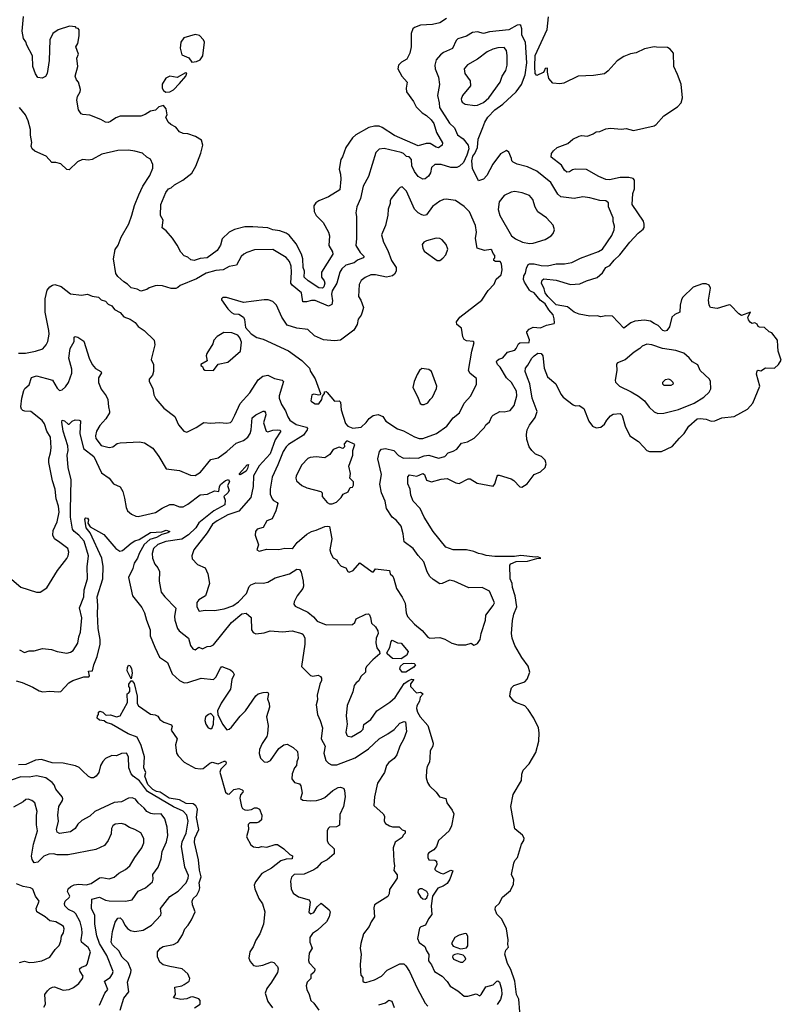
# Model space of a CAD drawing. Extents: x 1245432 to 1420865, y 606325 to 671314.
# Tile 350 of 382: x 1411895 to 1418185, y 620813 to 628940. Entities that reach past the tile are written whole.
import ezdxf

# ---------------------------------------------------------------- set-up
doc = ezdxf.new("R2010")
doc.units = 0

msp = doc.modelspace()

# ---------------------------------------------------------------- linework, layer by layer
at = {"layer": '0CON20XD'}
for points in [[(1414108.8, 625661.2), (1414126.5, 625635), (1414178.6, 625598.6), (1414265, 625575.5), (1414271.1, 625565), (1414268.5, 625555), (1414240.1, 625509.9), (1414115, 625433.5), (1414095, 625414.3), (1414071.5, 625375), (1414028.5, 625265), (1413980.8, 625165), (1413964, 625064), (1413964.6, 625025), (1413979.1, 624985), (1413991.1, 624971.1), (1414022.5, 624955), (1414026.5, 624946.5), (1414010, 624885), (1413980.3, 624819.7), (1413935, 624804.2), (1413905, 624748.8), (1413857.5, 624735), (1413843.8, 624715), (1413838.8, 624685), (1413867.5, 624605), (1413852.5, 624565), (1413873.9, 624553.9), (1413935, 624570), (1414035, 624568.1), (1414085, 624576.7), (1414145, 624576), (1414155, 624581.2), (1414185.8, 624624.2), (1414266.7, 624693.3), (1414305, 624715.6), (1414345, 624725.5), (1414415, 624757.9), (1414440.9, 624760.9), (1414455, 624756), (1414472.5, 624655), (1414455.6, 624565), (1414465, 624533.3), (1414485, 624498.8), (1414515, 624482), (1414526.4, 624456.4), (1414550.7, 624430.7), (1414590, 624415), (1414604.2, 624385), (1414615, 624380), (1414650, 624395), (1414705, 624456.7), (1414805, 624382), (1414817.7, 624382.3), (1414835, 624408), (1414950, 624395), (1414955, 624367.5), (1414976.9, 624346.9), (1414986.2, 624325), (1415006.1, 624246.1), (1415055, 624173.3), (1415079.2, 624125), (1415086.9, 624045), (1415096.9, 624015), (1415155, 623951.9), (1415218.2, 623898.2), (1415264.7, 623844.7), (1415283.3, 623835), (1415365, 623840), (1415405, 623827.5), (1415464.1, 623794.1), (1415515, 623778.8), (1415580.6, 623779.4), (1415625, 623792.5), (1415645, 623777.5), (1415655, 623781.2), (1415675, 623792), (1415699.2, 623825), (1415705.5, 623875), (1415742.2, 623985), (1415745.5, 624025), (1415806.5, 624105), (1415815.5, 624125.6), (1415775, 624223.3), (1415715, 624253.3), (1415605, 624250), (1415482, 624305), (1415445, 624313.6), (1415385, 624285.6), (1415364.7, 624284.7), (1415309.6, 624319.6), (1415281.9, 624345), (1415261.4, 624381.4), (1415231.8, 624465), (1415187.1, 624517.1), (1415146, 624576), (1415071.4, 624631.4), (1415063.1, 624695), (1415045, 624759.4), (1415006.2, 624806.2), (1414970, 624835), (1414925.4, 624905), (1414914.5, 624965), (1414883.6, 625035), (1414869.5, 625105), (1414884.6, 625185.4), (1414853.8, 625315), (1414865.4, 625374.6), (1414884.1, 625395.9), (1414915, 625401.3), (1414985, 625385.4), (1415025, 625341.8), (1415065, 625320.8), (1415115, 625324.7), (1415185, 625320), (1415235, 625338.9), (1415275, 625345.3), (1415355, 625320), (1415406.4, 625333.6), (1415434.5, 625365.5), (1415475, 625378.2), (1415504.4, 625395), (1415545, 625444.3), (1415593.2, 625456.8), (1415647.5, 625485), (1415734, 625575), (1415745, 625596), (1415775, 625620), (1415793.8, 625665), (1415804.4, 625675.6), (1415860, 625705), (1415895, 625702), (1415945, 625713.3), (1415978, 625755), (1416000.8, 625835), (1415998, 625875), (1415956.3, 625946.3), (1415914.6, 625984.6), (1415863.1, 626073.1), (1415840, 626095), (1415833.3, 626115), (1415836.7, 626125), (1415851.4, 626138.6), (1415885, 626150), (1415925, 626196.4), (1415985, 626213.1), (1415996.5, 626225), (1416014.6, 626265), (1416025, 626272.1), (1416103.1, 626276.9), (1416105, 626298.8), (1416083.8, 626355), (1416084, 626365), (1416103.8, 626385), (1416135, 626401.1), (1416195, 626398), (1416245, 626417.5), (1416308.8, 626431.2), (1416313, 626437), (1416310.4, 626470.5), (1416301.9, 626505), (1416264.1, 626544.1), (1416235, 626593.7), (1416194.6, 626624.6), (1416145, 626686.9), (1416115, 626698.6), (1416105, 626708.6), (1416063, 626773), (1416057.3, 626795), (1416059.4, 626825), (1416072.9, 626847.1), (1416080.6, 626889.4), (1416095, 626918.8), (1416105.5, 626924.5), (1416145, 626924.6), (1416201.6, 626911.6), (1416255, 626908.7), (1416325.4, 626925.4), (1416395, 626924.4), (1416454.3, 626935.7), (1416528, 626972), (1416675, 627025.4), (1416707.5, 627045), (1416785, 627158), (1416804.5, 627205), (1416807.5, 627235), (1416795.7, 627275), (1416795.8, 627305), (1416759.2, 627395), (1416757.7, 627427.7), (1416735, 627444.2), (1416687.2, 627447.2), (1416605, 627469.5), (1416545, 627478.1), (1416475, 627463.1), (1416365, 627477.7), (1416339.4, 627499.4), (1416280.6, 627595), (1416165, 627689.5), (1416090, 627725), (1416005, 627748.1), (1415970, 627765), (1415960, 627775), (1415957.5, 627795), (1415936, 627846), (1415915, 627860), (1415865, 627833.3), (1415803, 627747), (1415754.2, 627655), (1415725, 627624), (1415685, 627608.8), (1415635, 627712.5), (1415628.6, 627775), (1415636.9, 627813.1), (1415653.3, 627835), (1415675.5, 627885), (1415681.5, 627955), (1415719.2, 628050.8), (1415736.3, 628093.7), (1415761.6, 628135), (1415818.2, 628195), (1415886.6, 628243.4), (1415994.6, 628345), (1416040, 628405), (1416069.1, 628485), (1416083, 628585), (1416073.8, 628755), (1416041.4, 628811.4), (1416041.9, 628865), (1416035, 628892.5), (1416025, 628898), (1416005, 628894), (1415934.5, 628855.6), (1415775, 628838.8), (1415725, 628825.5), (1415675, 628839.6), (1415635, 628833.1), (1415585, 628804.5), (1415515, 628782.9), (1415501.2, 628768.8), (1415468.7, 628701.3), (1415395, 628669.4), (1415370.2, 628649.8), (1415335, 628608.1), (1415322.9, 628565), (1415326.1, 628535), (1415353.1, 628465), (1415362, 628405), (1415346.4, 628315), (1415360.8, 628255), (1415362.1, 628215), (1415445.8, 628085.8), (1415487.3, 628047.3), (1415510.1, 627990.1), (1415557.8, 627957.8), (1415598.6, 627905), (1415604, 627875), (1415588.8, 627821.2), (1415559.3, 627760.7), (1415527.9, 627732.1), (1415505, 627720), (1415455, 627721.1), (1415375.3, 627745.3), (1415324, 627745), (1415295, 627718.8), (1415288.8, 627675), (1415272.6, 627647.4), (1415245, 627627.5), (1415225, 627623.9), (1415184.8, 627644.8), (1415155, 627686.4), (1415134.6, 627735), (1415130, 627785), (1415112.1, 627807.9), (1415090.8, 627810.8), (1415065, 627835.3), (1415045, 627845.3), (1414905, 627877.8), (1414865, 627872.5), (1414835.8, 627845), (1414776.7, 627645), (1414732.5, 627565), (1414710.8, 627465), (1414680, 627395), (1414670, 627345), (1414676, 627315), (1414677.5, 627135), (1414671.2, 627075), (1414708, 627018), (1414741.2, 626985), (1414731.2, 626975), (1414685, 626955.8), (1414657.3, 626932.7), (1414587.4, 626912.6), (1414554.5, 626885), (1414539.5, 626855), (1414515.3, 626765), (1414475, 626701.9), (1414471.7, 626675), (1414478.2, 626618.3), (1414471.8, 626588.2), (1414445, 626576.9), (1414335, 626621.5), (1414305, 626623.3), (1414265, 626611.1), (1414232.3, 626612.3), (1414222.5, 626685), (1414145, 626750), (1414135.4, 626765), (1414140.5, 626855), (1414136.8, 626905), (1414123.4, 626945), (1414095, 626976.9), (1413985, 627042.2), (1413835, 627040), (1413771.3, 627018.7), (1413746.2, 627005), (1413725.5, 626984.5), (1413686.7, 626915), (1413625, 626904), (1413575, 626874.5), (1413515, 626868.8), (1413435, 626848.5), (1413355, 626801.5), (1413220, 626745), (1413201.7, 626728.3), (1413185, 626720.6), (1413145, 626720.6), (1413075.9, 626744.1), (1413034.3, 626745.7), (1413015, 626743.8), (1412965, 626726.7), (1412945, 626713.3), (1412895, 626700), (1412865, 626716), (1412815, 626726.2), (1412786.8, 626756.8), (1412755, 626776), (1412705, 626821.2), (1412690, 626845), (1412669.4, 626965), (1412685, 627042.5), (1412709.7, 627080.3), (1412734.6, 627145.4), (1412795.5, 627255), (1412822.7, 627327.3), (1412842.6, 627407.4), (1412879.5, 627495), (1412913.5, 627566.5), (1412968.9, 627655), (1412995.7, 627715), (1412995.7, 627745.7), (1412975, 627790), (1412945, 627806.7), (1412909.7, 627839.7), (1412845, 627856), (1412794.3, 627864.3), (1412705, 627861.5), (1412575, 627830.8), (1412493.9, 627786.1), (1412465, 627781.2), (1412415, 627786.2), (1412372.3, 627767.7), (1412305, 627700), (1412285, 627702.5), (1412235, 627750), (1412195, 627762.5), (1412160.4, 627760.5), (1412113.6, 627813.6), (1412020, 627855), (1411997.5, 627875), (1411991.2, 627895), (1411995.8, 627925.8), (1411984.1, 627985.9), (1411986, 628035), (1411965.9, 628104.1), (1411944.5, 628154.5), (1411894.3, 628214.3)], [(1415419.7, 628950.3), (1415365, 628915.4), (1415305, 628899.7), (1415205, 628893.9), (1415155, 628876.8), (1415141.2, 628865), (1415127.7, 628825), (1415128, 628715), (1415118.1, 628665), (1415093.5, 628615), (1415049.4, 628590.6), (1415024.4, 628565), (1415016.9, 628535), (1415052.2, 628475), (1415094.3, 628425), (1415086.4, 628375), (1415090.9, 628345), (1415148.5, 628265), (1415170, 628220), (1415220.1, 628170.1), (1415255, 628150.4), (1415293.4, 628113.4), (1415315, 628082.5), (1415338.8, 628008.8), (1415387.5, 627925), (1415384.2, 627905), (1415355, 627883.1), (1415335, 627887.1), (1415285, 627919.6), (1415251.3, 627918.7), (1415185, 627899.6), (1414991.5, 627985), (1414890.1, 628050.1), (1414865, 628060.3), (1414825, 628061.6), (1414779.4, 628050.6), (1414671.2, 627988.8), (1414645, 627963.8), (1414588.8, 627885), (1414561.7, 627808.3), (1414547.5, 627785), (1414534.2, 627705), (1414545.4, 627665.4), (1414548.2, 627625), (1414538.8, 627535), (1414445, 627476.9), (1414365, 627445.6), (1414342, 627428), (1414325.5, 627405), (1414327.2, 627357.2), (1414342.6, 627322.6), (1414402.5, 627265), (1414445.4, 627185.4), (1414454.5, 627155), (1414448.2, 627075), (1414477.8, 627025), (1414481.9, 627005), (1414388.8, 626855), (1414388.9, 626815), (1414411.1, 626785), (1414416.6, 626766.6), (1414407.8, 626735), (1414395, 626723.3), (1414365, 626727.8), (1414276.9, 626785), (1414244.7, 626815), (1414246.2, 626865), (1414236.5, 626895), (1414234.7, 626965), (1414223.9, 627003.9), (1414179.5, 627089.5), (1414121.1, 627161.1), (1414097.3, 627177.3), (1414045, 627198.2), (1413985, 627205.5), (1413945, 627221.8), (1413820.3, 627229.7), (1413755, 627230.6), (1413670.7, 627209.3), (1413625, 627187.1), (1413568.5, 627131.5), (1413555, 627080), (1413526.7, 627035), (1413442.9, 626975), (1413385, 626968.5), (1413335, 626952.9), (1413308.3, 626958.3), (1413285, 626980), (1413255, 626990), (1413225, 627020), (1413195, 627080), (1413156.4, 627136.4), (1413106.4, 627196.4), (1413071.2, 627221.2), (1413080, 627285), (1413057.5, 627325), (1413060, 627415), (1413101.2, 627515), (1413125, 627543.8), (1413145, 627551.2), (1413173.4, 627576.6), (1413243.6, 627616.4), (1413317.7, 627672.3), (1413350, 627730), (1413392.6, 627837.4), (1413408.1, 627905), (1413395.7, 627945), (1413346.9, 627976.9), (1413283, 627997), (1413245, 628000), (1413215, 628013.8), (1413185, 628053.3), (1413142.5, 628075), (1413122.5, 628095), (1413102.5, 628135), (1413112.5, 628155), (1413105.7, 628205.7), (1413083, 628233), (1413045, 628220), (1413018, 628192), (1412975, 628183.8), (1412932.6, 628157.4), (1412896.2, 628145), (1412725, 628144), (1412689.2, 628130.8), (1412645, 628098.6), (1412625, 628092.2), (1412605, 628094.4), (1412566.3, 628116.3), (1412473.4, 628153.4), (1412416.8, 628156.8), (1412403.8, 628163.8), (1412382.2, 628195), (1412368.1, 628275), (1412372.9, 628305), (1412394.4, 628345), (1412397.1, 628365), (1412380, 628425), (1412364, 628445), (1412353.3, 628475), (1412376, 628555), (1412367, 628623), (1412382, 628655), (1412360, 628715), (1412376, 628745), (1412386.1, 628806.1), (1412386.7, 628856.7), (1412378.3, 628868.3), (1412365, 628870), (1412355, 628880), (1412307, 628887), (1412213.9, 628856.1), (1412168.7, 628825), (1412145.3, 628775), (1412137.8, 628602.2), (1412123.3, 628495), (1412108.9, 628471), (1412082, 628458), (1412045, 628463.9), (1412025, 628492.7), (1412005.3, 628554.7), (1412000.6, 628640.6), (1411955, 628729.7), (1411946.9, 628756.9), (1411927.1, 628785), (1411914.8, 628845.2), (1411927.7, 628967.7)], [(1416305, 627858.6), (1416334.3, 627885), (1416422, 627918), (1416464.2, 627955), (1416515, 627980), (1416535, 627984), (1416585, 627978.1), (1416631.7, 627998.3), (1416655, 628015.6), (1416685, 628017.5), (1416735, 628038.6), (1416775, 628044.3), (1416865, 628036), (1416905, 628041.2), (1416965, 628024.3), (1417135, 628063.1), (1417152.5, 628075), (1417214.2, 628145.8), (1417328.4, 628221.6), (1417357.1, 628255), (1417370.3, 628295), (1417357, 628407), (1417328.8, 628488.8), (1417296.5, 628555), (1417293.3, 628665), (1417268, 628698), (1417245, 628711.9), (1417155.6, 628714.4), (1417133.7, 628716.3), (1417055, 628699.1), (1416985, 628667.5), (1416940.7, 628659.3), (1416885, 628636.7), (1416829.8, 628600.2), (1416755, 628518), (1416725, 628494), (1416635, 628480), (1416506.8, 628473.2), (1416390, 628415), (1416355, 628410), (1416298.8, 628415), (1416264.2, 628455), (1416253, 628507), (1416255, 628540), (1416235, 628537.5), (1416227.5, 628515), (1416217.5, 628505), (1416165, 628478.8), (1416152.5, 628495), (1416149.4, 628555), (1416153.3, 628645), (1416250.8, 628859.2), (1416262.7, 628965)], [(1413318.3, 628588.3), (1413355, 628593.8), (1413385, 628610), (1413407.6, 628642.4), (1413420.7, 628755), (1413413.1, 628775), (1413379, 628809), (1413345, 628818.1), (1413250.8, 628789.2), (1413226.2, 628755), (1413219.5, 628705), (1413235, 628651.2), (1413293.3, 628625), (1413318.3, 628588.3)], [(1415655, 628230.6), (1415675, 628234.4), (1415725, 628256.7), (1415770.5, 628295), (1415864, 628425), (1415878.8, 628475), (1415908.9, 628521.1), (1415921.2, 628565), (1415922.1, 628645), (1415914.8, 628684.8), (1415895, 628711.2), (1415845, 628707.9), (1415803.3, 628696.7), (1415755, 628674.5), (1415676, 628615), (1415592.1, 628567.9), (1415566.5, 628535), (1415572.1, 628495), (1415615.5, 628435), (1415617.8, 628395), (1415553.1, 628315), (1415541.4, 628285), (1415542.7, 628272.7), (1415550.3, 628260.3), (1415575, 628244.2), (1415655, 628230.6)], [(1413102.3, 628342.3), (1413135, 628343.8), (1413165, 628362), (1413215.4, 628414.6), (1413268, 628475), (1413275, 628500), (1413265, 628502.5), (1413195, 628464), (1413135, 628474.5), (1413101.4, 628458.6), (1413072.6, 628407.4), (1413070.8, 628375), (1413083.8, 628355), (1413102.3, 628342.3)], [(1416025, 620751.5), (1416016.2, 620856.2), (1415998.1, 620895), (1415983.1, 621003.1), (1415950.5, 621100.5), (1415925, 621150), (1415903, 621227), (1415909.3, 621260.7), (1415933.3, 621285), (1415926.1, 621306.1), (1415930, 621345), (1415916.2, 621435), (1415875.7, 621515.7), (1415835, 621557.5), (1415821.2, 621595), (1415825, 621617.5), (1415855.8, 621644.2), (1415883.2, 621696.8), (1415948.7, 621751.3), (1415974.2, 621805), (1415976.4, 621843.6), (1415957.5, 621885), (1415975, 621977.5), (1415985, 622000), (1416006.7, 622025), (1416038.6, 622135), (1416059.2, 622165), (1416060.8, 622185), (1416048.9, 622208.9), (1415985, 622262.5), (1415951.5, 622445), (1415971.1, 622545), (1416038.9, 622661.1), (1416043.1, 622713.1), (1416054.5, 622745), (1416102.4, 622797.6), (1416159.1, 622890.9), (1416182.7, 622985), (1416184.6, 623054.6), (1416178.6, 623095), (1416140.8, 623175), (1416095.8, 623245.8), (1416067, 623277), (1415993.3, 623303.3), (1415975, 623316.2), (1415944.3, 623355), (1415948.8, 623395), (1415956.2, 623425), (1415975, 623443.8), (1416067.5, 623475), (1416085, 623496.7), (1416109.1, 623555), (1416094.7, 623605), (1416042.2, 623675), (1415984.4, 623774.4), (1415961.9, 623835), (1415957.6, 623875), (1415965, 623980), (1415976.5, 624033.5), (1416000, 624095), (1415986.1, 624185), (1415964.4, 624254.4), (1415963.2, 624285), (1415946.2, 624325), (1415942.7, 624437.3), (1415951.7, 624448.3), (1415995, 624467.5), (1416088.3, 624471.7), (1416167, 624493), (1416200, 624495), (1416175, 624506.2), (1416155, 624502.5), (1416033.9, 624516.1), (1415981.1, 624508.9), (1415820.2, 624509.8), (1415746.4, 624516.4), (1415715, 624529.2), (1415685, 624532.7), (1415645, 624551.8), (1415585, 624563.8), (1415475, 624562.9), (1415415, 624585.4), (1415311.3, 624715), (1415234.7, 624834.7), (1415203.2, 624905), (1415144.6, 624965), (1415125, 625016.2), (1415119.7, 625065), (1415101.7, 625108.3), (1415101.9, 625168.1), (1415115, 625182.9), (1415175, 625172.5), (1415225, 625194.6), (1415237.3, 625185), (1415255, 625140.6), (1415295, 625125.4), (1415375, 625146.2), (1415425, 625152.2), (1415497.9, 625117.9), (1415525, 625112.2), (1415600, 625150), (1415615, 625149.2), (1415674.6, 625114.6), (1415805, 625090.8), (1415820.2, 625109.8), (1415838, 625172), (1415845, 625180.8), (1415855, 625181.9), (1415955, 625150), (1415976.6, 625136.6), (1416025, 625085.6), (1416042.1, 625082.1), (1416085, 625110), (1416144.1, 625185.9), (1416195, 625208.5), (1416235, 625244.3), (1416242.3, 625275), (1416233.8, 625305), (1416205, 625333.8), (1416154.8, 625354.8), (1416124.3, 625384.3), (1416103.7, 625415), (1416083.8, 625475), (1416081.6, 625515), (1416087.5, 625555), (1416105, 625594.5), (1416152.9, 625657.1), (1416168.4, 625705), (1416128.8, 625815), (1416108.9, 625935), (1416087.8, 625985), (1416069.2, 626035), (1416072.2, 626065), (1416092.3, 626087.7), (1416124.6, 626145), (1416145, 626165.4), (1416175, 626186.9), (1416201.2, 626185), (1416216.2, 626165), (1416225.4, 626065), (1416255, 625991.2), (1416323.4, 625933.4), (1416365, 625850), (1416384.5, 625824.5), (1416465, 625760.8), (1416485, 625754.2), (1416515, 625756.2), (1416555, 625730), (1416596.7, 625625), (1416625, 625584.2), (1416655, 625572.1), (1416695, 625576.9), (1416725, 625601.9), (1416743.8, 625635), (1416775, 625670.6), (1416797.3, 625682.7), (1416855, 625688.8), (1416871.9, 625671.9), (1416894.7, 625584.7), (1416934.7, 625504.7), (1417005, 625458.6), (1417047.5, 625415), (1417074, 625385), (1417097.5, 625375), (1417195, 625376.2), (1417285, 625417.1), (1417343.1, 625486.9), (1417383.8, 625525), (1417420, 625585), (1417489.4, 625645), (1417515, 625649.3), (1417565, 625641.9), (1417605, 625627.4), (1417635, 625629.2), (1417694.6, 625654.6), (1417795, 625663.5), (1417905, 625726.6), (1417950, 625775), (1418007.1, 625915), (1417981.4, 626015), (1417985, 626042.5), (1417995, 626046.7), (1418015, 626042), (1418055, 626067.1), (1418127.5, 626065), (1418162.5, 626095), (1418185, 626130), (1418158.6, 626205), (1418156.7, 626245), (1418154.3, 626295), (1418105.6, 626355), (1418084, 626365), (1418045, 626398.8), (1418005, 626401.2), (1417995, 626407.5), (1417985, 626427.5), (1417965, 626437.5), (1417943, 626433), (1417931.7, 626441.7), (1417913.9, 626463.9), (1417907.5, 626485), (1417930, 626525), (1417855, 626498.9), (1417835, 626510.9), (1417765, 626584.4), (1417755, 626586.4), (1417655, 626556.7), (1417600.9, 626565), (1417589.7, 626585), (1417584.8, 626625), (1417600.7, 626725), (1417589.4, 626749.4), (1417565, 626760.5), (1417535, 626761), (1417457.8, 626732.2), (1417370.6, 626649.4), (1417360.1, 626629.9), (1417350.3, 626585), (1417346.4, 626525), (1417305, 626506.4), (1417280.4, 626485), (1417261.5, 626405), (1417240, 626375), (1417225, 626369.6), (1417207.1, 626375), (1417166.8, 626416.8), (1417135, 626433.8), (1417105, 626450.5), (1417055, 626459.4), (1416975, 626450.4), (1416941.8, 626438.2), (1416885, 626393.8), (1416791.7, 626491.7), (1416735, 626496), (1416695, 626488.6), (1416665, 626494.4), (1416605, 626493.6), (1416515, 626508.9), (1416475, 626525.4), (1416420.6, 626570.6), (1416325, 626585.6), (1416255.7, 626655), (1416235, 626684.3), (1416227.4, 626717.4), (1416205.7, 626765), (1416209.7, 626790.3), (1416225, 626802.5), (1416325, 626791.1), (1416444, 626754), (1416520.8, 626759.2), (1416575, 626784.5), (1416665, 626813.3), (1416708.2, 626851.8), (1416735.9, 626894.1), (1416769.3, 626910.7), (1416804.5, 626955), (1416851.1, 626998.9), (1416935, 627104.3), (1417001.9, 627178.1), (1417045, 627210), (1417052.5, 627225), (1417053.6, 627253.6), (1417046.5, 627276.5), (1416953.8, 627415), (1416960, 627505), (1416972.5, 627545), (1416972.9, 627615), (1416960.2, 627630.2), (1416925, 627637.1), (1416855, 627637.2), (1416765, 627617.8), (1416735, 627620.3), (1416677.5, 627645), (1416575, 627702.9), (1416483, 627707), (1416459.4, 627700.6), (1416435, 627683.1), (1416415, 627681.4), (1416395, 627698.8), (1416370.7, 627740.7), (1416284.2, 627805), (1416285.8, 627835), (1416305, 627858.6)], [(1415225, 625483.9), (1415336.2, 625525), (1415421.9, 625585), (1415475, 625654.3), (1415527.3, 625695), (1415565.4, 625774.6), (1415621.1, 625835), (1415668.7, 625931.3), (1415668.3, 625978.3), (1415615, 626018.6), (1415602.3, 626045), (1415628.5, 626205), (1415649.2, 626275), (1415642.5, 626285), (1415585, 626288.9), (1415565, 626300.8), (1415555, 626322.5), (1415544.5, 626394.5), (1415506.7, 626425), (1415503.3, 626445), (1415530, 626485), (1415712.9, 626625), (1415763.8, 626706.2), (1415813.6, 626756.4), (1415831.5, 626798.5), (1415871.4, 626835), (1415878.5, 626875), (1415874.2, 626924.2), (1415863.8, 626943.8), (1415823.9, 626943.9), (1415811.7, 626951.7), (1415810, 626965), (1415820, 626975), (1415820, 626995), (1415805, 627010), (1415795, 627037.5), (1415785, 627042.5), (1415735, 627036), (1415673.9, 627053.9), (1415660, 627135), (1415666.7, 627185), (1415660.9, 627240.9), (1415608.8, 627355), (1415565, 627399.4), (1415495, 627447.1), (1415418.3, 627458.3), (1415395, 627455.7), (1415365, 627441.4), (1415305, 627397.5), (1415255, 627328.5), (1415235.4, 627324.6), (1415215, 627330), (1415185, 627345.4), (1415157, 627377), (1415089.2, 627525), (1415055, 627560), (1415037.5, 627555), (1415025, 627542.5), (1414964.4, 627465.6), (1414954.2, 627445), (1414953.9, 627423.9), (1414938, 627375), (1414934.3, 627325.7), (1414915, 627242.5), (1414884.4, 627165), (1414898.6, 627105), (1414935, 627036.2), (1414965, 626953.8), (1415003.1, 626895), (1415004.2, 626865.8), (1414990.7, 626839.3), (1414975, 626826.7), (1414924.2, 626815.8), (1414835, 626834.4), (1414795, 626833.1), (1414747.2, 626812.8), (1414715, 626786.9), (1414700, 626755), (1414693.8, 626655), (1414712, 626625), (1414733.8, 626565), (1414723.9, 626526.1), (1414715, 626502.5), (1414690.4, 626469.5), (1414681.2, 626425), (1414655, 626377.5), (1414545.8, 626295), (1414495, 626289.1), (1414405, 626297.9), (1414331.1, 626331.1), (1414274, 626384), (1414185, 626394.2), (1414105, 626418), (1414061.1, 626485), (1414016.5, 626585), (1413985, 626614.5), (1413946.6, 626626.6), (1413915, 626628.5), (1413745, 626605.7), (1413604.1, 626645.9), (1413574, 626646), (1413562.5, 626635), (1413563, 626627), (1413614.2, 626554.2), (1413645, 626523.3), (1413665, 626511.2), (1413705, 626510), (1413744, 626485), (1413752.2, 626465), (1413760, 626400), (1413808.2, 626348.2), (1413855, 626318), (1413905, 626303.3), (1414115, 626206), (1414226.1, 626126.1), (1414288.8, 626065), (1414296.2, 626036.2), (1414336.7, 625975), (1414380, 625855), (1414377.5, 625845), (1414365, 625840), (1414325, 625850), (1414307.5, 625845), (1414300, 625795), (1414305, 625787.5), (1414335, 625770), (1414365, 625770), (1414390, 625805), (1414396.1, 625833.9), (1414412.5, 625855), (1414412.5, 625867.5), (1414425, 625870), (1414435, 625863.3), (1414495, 625790), (1414533, 625793), (1414543.6, 625783.6), (1414551.2, 625721.2), (1414586.1, 625606.1), (1414603.9, 625583.9), (1414647.3, 625567.3), (1414714.3, 625575.7), (1414757.5, 625615), (1414780.9, 625649.1), (1414815.7, 625674.3), (1414855, 625680.8), (1414894.3, 625664.3), (1414920, 625625), (1415015, 625563.6), (1415065.3, 625545.3), (1415155, 625495.9), (1415195, 625484.1), (1415225, 625483.9)], [(1416105, 627093.8), (1416135, 627094.6), (1416234.6, 627125.4), (1416284, 627155), (1416300.8, 627175), (1416310.8, 627205), (1416300, 627245), (1416245, 627304.3), (1416173.8, 627353.8), (1416151.7, 627391.7), (1416133.1, 627455), (1416105, 627488.6), (1416045, 627510), (1415985, 627521.1), (1415955, 627515.6), (1415895, 627488.6), (1415854, 627436), (1415845.6, 627374.4), (1415861.1, 627325), (1415957.3, 627157.3), (1415990.3, 627130.3), (1416046.7, 627105), (1416105, 627093.8)], [(1415341.7, 626951.7), (1415365, 626953.3), (1415389.6, 626970.5), (1415415, 627000), (1415431.2, 627045), (1415416, 627085), (1415385, 627123.3), (1415365, 627133.8), (1415335, 627135.8), (1415255, 627116), (1415232.5, 627105), (1415220, 627085), (1415223.3, 627055), (1415235, 627030), (1415341.7, 626951.7)], [(1411885, 626187.5), (1411942.3, 626187.7), (1412025, 626204), (1412085.7, 626224.3), (1412115, 626256.7), (1412127.4, 626282.6), (1412137.8, 626345), (1412135.4, 626375), (1412106.1, 626525), (1412106.1, 626635), (1412121.2, 626708.8), (1412144, 626736), (1412165, 626748.6), (1412185, 626754.3), (1412239.1, 626739.1), (1412316.1, 626676.1), (1412405, 626667.5), (1412455, 626673.3), (1412495, 626656.7), (1412545, 626650), (1412568.8, 626628.8), (1412605, 626616.7), (1412625, 626592.5), (1412655, 626578.8), (1412678.3, 626548.3), (1412723.9, 626523.9), (1412755, 626486.7), (1412807.7, 626467.7), (1412850.4, 626440.5), (1412875, 626406.7), (1412922.5, 626375), (1413005.6, 626295.6), (1413010.8, 626255), (1412982.5, 626135), (1413000, 626095), (1413000, 626035), (1412992, 626005), (1412966, 625974), (1412964, 625955), (1412994.2, 625895), (1413003.1, 625845), (1413019.3, 625809.3), (1413085, 625734.2), (1413175.8, 625665.8), (1413207, 625597), (1413250, 625545), (1413275, 625536.2), (1413353.3, 625575), (1413415, 625614), (1413475, 625610), (1413544.3, 625615.7), (1413605, 625610), (1413635, 625616.2), (1413646, 625625), (1413673.3, 625675), (1413715, 625773.1), (1413795, 625861.4), (1413865, 625966.9), (1413903.5, 625996.5), (1413945, 626005.4), (1413999.5, 625979.5), (1414063.8, 625965), (1414073.1, 625955), (1414038, 625835), (1414037.7, 625815), (1414057.7, 625765), (1414091.8, 625711.8), (1414108.8, 625661.2)], [(1411811.2, 624335), (1411905, 624256.2), (1412035, 624214), (1412065, 624216), (1412118.3, 624251.7), (1412208.1, 624395), (1412285, 624492.5), (1412296.4, 624515), (1412301.1, 624545), (1412294.2, 624575), (1412226, 624626), (1412184, 624655), (1412170, 624685), (1412171.9, 624725), (1412205.5, 624795), (1412220.6, 624875), (1412214.7, 624924.7), (1412196.8, 624985), (1412188.5, 625065), (1412166.9, 625135), (1412136.5, 625285), (1412136.7, 625315), (1412151.1, 625365), (1412154.5, 625405), (1412149.1, 625495), (1412120.5, 625545), (1412101.1, 625605), (1412081.9, 625631.9), (1411987.3, 625705), (1411938.2, 625708.2), (1411922.2, 625715), (1411911.2, 625725), (1411903.8, 625745), (1411913.8, 625816.2), (1411930.7, 625879.3), (1411939.2, 625895), (1411974.2, 625925.8), (1411993.7, 625986.3), (1412035, 626000.6), (1412118.1, 625978.1), (1412166.5, 625965), (1412205, 625897.5), (1412225, 625878.6), (1412245, 625884.2), (1412275, 625908.6), (1412299.6, 625945), (1412326.6, 626023.4), (1412325.6, 626055.6), (1412302.5, 626145), (1412313.6, 626225), (1412346, 626285), (1412345, 626320), (1412353.8, 626326.2), (1412375, 626320), (1412425, 626288), (1412470.4, 626145), (1412492.9, 626092.9), (1412521.2, 626061.2), (1412566.2, 626035), (1412571.2, 626025), (1412545.5, 625984.5), (1412545.4, 625945), (1412569.5, 625889.5), (1412610, 625835), (1412624, 625805), (1412628, 625745), (1412638, 625705), (1412638, 625695), (1412607.5, 625645), (1412558.5, 625591.5), (1412530.9, 625545), (1412522.7, 625505), (1412525, 625482), (1412567.1, 625425), (1412635, 625407.8), (1412665, 625414.2), (1412699.1, 625440.9), (1412725, 625448), (1412885, 625454.4), (1412926.6, 625446.6), (1412995, 625403.8), (1413045.4, 625335.4), (1413105, 625233.3), (1413215, 625218.6), (1413305, 625181.9), (1413345, 625178.9), (1413387.8, 625205), (1413475, 625310), (1413535, 625324), (1413607.1, 625375), (1413682, 625445), (1413745, 625467.1), (1413779.2, 625495), (1413799.5, 625525), (1413808, 625555), (1413815.5, 625655), (1413845, 625678.1), (1413905, 625708.1), (1413918.2, 625708.2), (1413926.7, 625695), (1413927.9, 625677.9), (1413908.1, 625611.9), (1413932.1, 625545), (1413945, 625539.3), (1413985, 625551.8), (1414025.2, 625555.2), (1414042.9, 625552.9), (1414051.2, 625545), (1414005, 625471.8), (1413963.9, 625356.1), (1413873.3, 625256.7), (1413827.5, 625175), (1413823.2, 625086.8), (1413804.5, 624995), (1413706.2, 624883.8), (1413615, 624853.4), (1413525, 624803.3), (1413488.5, 624775), (1413444, 624705), (1413333.3, 624565), (1413317.1, 624515), (1413321.1, 624491.1), (1413362.8, 624442.8), (1413426.2, 624415), (1413450, 624365), (1413463.6, 624286.4), (1413428.6, 624185), (1413375, 624151.2), (1413359.6, 624130.4), (1413357.7, 624095), (1413376.7, 624056.7), (1413426.5, 624066.5), (1413505, 624064.3), (1413585, 624077.5), (1413655, 624100.8), (1413703.5, 624135), (1413767.8, 624205), (1413789.1, 624260.9), (1413805, 624275.6), (1413845, 624290.6), (1413905, 624288.6), (1413945, 624296.9), (1414005, 624333.1), (1414123.8, 624366.2), (1414185, 624403.8), (1414205, 624402.5), (1414218.8, 624378.8), (1414235.9, 624305.9), (1414239.1, 624265), (1414232.5, 624245), (1414186.7, 624185), (1414161.9, 624135)], [(1413495, 626043.3), (1413534.5, 626095.6), (1413615, 626114), (1413720, 626205), (1413727.7, 626277.7), (1413712.5, 626315), (1413696.2, 626336.2), (1413646.3, 626356.3), (1413582.6, 626357.4), (1413525, 626326), (1413498.8, 626295), (1413490, 626265), (1413440, 626185), (1413435.7, 626165), (1413442.5, 626125), (1413392.5, 626095), (1413392.5, 626085), (1413406.2, 626076.2), (1413414.2, 626054.2), (1413425, 626046.7), (1413495, 626043.3)], [(1417165, 625690.8), (1417215, 625692.1), (1417335, 625721.9), (1417465, 625775.6), (1417544.6, 625825.4), (1417590, 625865), (1417603.8, 625893.8), (1417601.5, 625955), (1417593.1, 625973.1), (1417513.6, 626043.6), (1417495, 626090), (1417452, 626115), (1417425, 626148), (1417378.6, 626188.6), (1417315, 626209.4), (1417205, 626227.1), (1417115, 626257.5), (1417075, 626261.2), (1417035, 626246.2), (1417016.2, 626225), (1416969.2, 626195), (1416895, 626131.9), (1416831.2, 626108.8), (1416824.1, 626095.9), (1416826.9, 626045), (1416812.5, 625965), (1416815, 625947.5), (1416848.8, 625915), (1416945, 625868.1), (1417005, 625833.6), (1417055, 625795.4), (1417095, 625741.4), (1417135, 625702.5), (1417165, 625690.8)], [(1415235, 625763.3), (1415265, 625776.7), (1415284.1, 625805.9), (1415305.8, 625824.2), (1415338, 625895), (1415340.8, 625915), (1415295, 626037.5), (1415275, 626052.5), (1415215, 626060), (1415196.7, 626045), (1415178.3, 626011.7), (1415152.9, 625955), (1415142.5, 625905), (1415184.2, 625825), (1415203, 625773), (1415215, 625763.8), (1415235, 625763.3)], [(1417275, 625924.5), (1417294.2, 625935), (1417291.9, 625945), (1417272.9, 625965), (1417255, 625973.5), (1417225, 625967.8), (1417203.1, 625945), (1417203.1, 625935), (1417215, 625924.6), (1417275, 625924.5)], [(1411895, 623738), (1411935, 623716.2), (1411975, 623730.8), (1412015, 623729.2), (1412085, 623751.1), (1412157.3, 623742.7), (1412204.1, 623725.9), (1412285, 623712.5), (1412315, 623719.2), (1412337.6, 623732.4), (1412375, 623793.8), (1412382.9, 623845), (1412396.7, 623885), (1412407.4, 624002.6), (1412389.5, 624085), (1412424.5, 624175), (1412428.2, 624235), (1412456.3, 624323.7), (1412452.5, 624425), (1412464.1, 624515), (1412427.8, 624635), (1412385, 624684.2), (1412344.6, 624715), (1412332, 624735), (1412316.1, 624833.9), (1412316.3, 624893.7), (1412320.8, 625140.8), (1412296.7, 625243.3), (1412287.1, 625345), (1412294.7, 625385.3), (1412293, 625423), (1412255.4, 625545), (1412242.4, 625617.6), (1412246.2, 625633.8), (1412265, 625628.2), (1412295, 625601.5), (1412305, 625600.9), (1412330, 625625), (1412352.9, 625637), (1412387.5, 625635), (1412398.8, 625628.8), (1412391.8, 625525), (1412421.8, 625401.7), (1412508, 625335), (1412570.9, 625200.9), (1412634.2, 625155), (1412669.7, 625109.7), (1412725, 625083.8), (1412747.1, 625045), (1412759.7, 624989.7), (1412774.4, 624914.4), (1412786.6, 624886.6), (1412818.9, 624858.9), (1412855, 624841.4), (1412875, 624840.5), (1413017.6, 624872.4), (1413071.7, 624908.3), (1413135, 624938.1), (1413165, 624938.6), (1413215, 624917.8), (1413245, 624919.5), (1413285, 624942.1), (1413385, 625019.1), (1413445, 625023.1), (1413505, 625050.9), (1413540, 625045), (1413544.7, 625085), (1413555, 625102.2), (1413595, 625135.7), (1413620, 625145), (1413627.5, 625125), (1413612.5, 625095), (1413624.6, 625055), (1413615.2, 625034.8), (1413581.9, 625005), (1413592.3, 624975), (1413588.2, 624935), (1413498.2, 624885), (1413375, 624788.4), (1413349.2, 624745), (1413290.8, 624689.2), (1413235, 624652.3), (1413102.7, 624632.7), (1413035, 624607.6), (1413000.3, 624575), (1412989.7, 624535), (1412992.9, 624495), (1413011.1, 624445), (1413035.8, 624415), (1413050, 624385), (1413046.7, 624305), (1413064.7, 624214.7), (1413094.5, 624175), (1413185, 624083.3), (1413173.8, 624015), (1413176.7, 623983.3), (1413198.8, 623915), (1413213.1, 623895), (1413289.4, 623835), (1413305.8, 623775), (1413325, 623746.2), (1413345, 623740), (1413375, 623760), (1413405, 623746.2), (1413442.5, 623767.5), (1413475, 623769.2), (1413495, 623779.2), (1413643.8, 623965), (1413730, 624035), (1413765, 624042), (1413806.7, 624005), (1413808.6, 623905), (1413822.6, 623882.6), (1413845, 623872), (1413915, 623879.2), (1413965, 623894.3), (1414065, 623887.1), (1414145, 623896), (1414224.4, 623874.4), (1414237.5, 623865), (1414250.5, 623835), (1414251.2, 623785), (1414222.3, 623602.3), (1414295.8, 623525.8), (1414315, 623520.6), (1414360.3, 623530.3), (1414378.9, 623518.9), (1414387.5, 623505), (1414388, 623485), (1414374.3, 623455), (1414352, 623365), (1414353.9, 623326.1), (1414344.3, 623285), (1414353.8, 623203.8), (1414377.9, 623155), (1414396.7, 623095), (1414385.4, 623005.4), (1414417.8, 622945), (1414407.9, 622885), (1414424.6, 622824.7), (1414445, 622804.4), (1414470.6, 622790.6), (1414515, 622788.5), (1414665, 622848), (1414777.2, 622922.8), (1414864.7, 623005.3), (1414935.7, 623045), (1414987.5, 623082.5), (1415035, 623133.8), (1415071.7, 623148.3), (1415082.5, 623145), (1415089.2, 623065), (1415067.5, 623005), (1415035.4, 622944.6), (1415008.7, 622871.3), (1414987.3, 622842.7), (1414945, 622809.1), (1414925.4, 622785), (1414908.9, 622725), (1414850.9, 622639.1), (1414824.2, 622524.2), (1414819.2, 622455), (1414898, 622385), (1414908, 622365), (1414906, 622325), (1414916.2, 622305), (1414950, 622285), (1414975, 622278.1), (1415028.8, 622278.8), (1415055, 622252.5), (1415080, 622245), (1415077.5, 622225), (1415061.7, 622208.3), (1415055, 622190), (1414995, 622150), (1414980.8, 622105), (1414984.2, 621995), (1414990.8, 621955), (1414986.4, 621916.4), (1415011.7, 621881.7), (1415011.4, 621855), (1414948.3, 621761.7), (1414947.5, 621725), (1414936.4, 621703.6), (1414824.4, 621635), (1414819.5, 621610.5), (1414825.7, 621534.3), (1414797.3, 621492.7), (1414781.4, 621455), (1414735.5, 621395), (1414711.9, 621315), (1414708.1, 621275), (1414715.6, 621225), (1414706, 621145), (1414708.8, 621085), (1414713.3, 621053.3), (1414730, 621035), (1414730, 621005), (1414740, 620995), (1414753, 620993), (1414825, 621014.4), (1414884.2, 621045), (1414930, 621095), (1415035, 621147.5), (1415066.6, 621146.6), (1415085, 621130), (1415114.5, 621085), (1415177.3, 620947.3), (1415245, 620822), (1415266.9, 620796.9)], [(1414475, 624944.4), (1414511.7, 624958.3), (1414551.2, 624995), (1414567.3, 625022.7), (1414608, 625042), (1414625, 625080), (1414645, 625082.5), (1414653, 625097), (1414653.3, 625125), (1414621.2, 625155), (1414628, 625195), (1414614, 625255), (1414645.8, 625345), (1414646.7, 625385), (1414662.5, 625435), (1414605, 625460), (1414595, 625460), (1414575, 625440), (1414577.5, 625415), (1414565, 625400), (1414535, 625412.5), (1414485, 625392.5), (1414457.5, 625352.5), (1414415.5, 625324.4), (1414345, 625333.1), (1414295, 625326.5), (1414275, 625317.5), (1414225.6, 625265), (1414178.9, 625175), (1414175.8, 625155), (1414181.2, 625135), (1414225.4, 625095.4), (1414266.1, 625076.1), (1414383.3, 625045), (1414392.5, 625035), (1414393.3, 625005), (1414434.5, 624954.5), (1414454.4, 624944.4), (1414475, 624944.4)], [(1413715, 625184), (1413710, 625185), (1413710, 625195), (1413775, 625265.8), (1413785, 625267.5), (1413777.7, 625235), (1413765, 625212.7), (1413715, 625184)], [(1411865, 623482.9), (1411915, 623470), (1412005, 623431.1), (1412055, 623401.4), (1412087.3, 623392.7), (1412145, 623397.5), (1412215, 623390.8), (1412235, 623395.7), (1412302.6, 623467.4), (1412333.4, 623486.6), (1412425, 623516.1), (1412466.2, 623515), (1412470.8, 623525), (1412465, 623562.5), (1412497.5, 623565), (1412506.9, 623615), (1412535.5, 623685), (1412559.1, 623785), (1412558.8, 623825), (1412542.5, 623915), (1412537.2, 624035), (1412542.1, 624105), (1412533.9, 624175), (1412582, 624325), (1412585.4, 624425.3), (1412573.8, 624495), (1412477.5, 624705), (1412444.7, 624745), (1412432.2, 624817.8), (1412441.2, 624828.8), (1412455.5, 624825.5), (1412462.7, 624812.7), (1412458.6, 624785), (1412477.5, 624755), (1412589.6, 624689.5), (1412690, 624575), (1412723.2, 624553.2), (1412745, 624558.6), (1412815, 624620.6), (1412845, 624639.4), (1412881.2, 624648.8), (1412975, 624708.1), (1413068.1, 624711.9), (1413105, 624727.5), (1413134.2, 624715), (1413120, 624705), (1413068.6, 624691.5), (1413024.4, 624665), (1412971.5, 624648.5), (1412923, 624607), (1412881.6, 624535), (1412867.9, 624495), (1412840.9, 624455), (1412828.7, 624411.3), (1412792.8, 624335), (1412827.8, 624185), (1412905, 624089.2), (1412926.5, 624045), (1412941.8, 623985), (1412972.1, 623905), (1412972.8, 623855), (1413011, 623761), (1413049.1, 623679.1), (1413116.2, 623635), (1413155, 623542), (1413216, 623485), (1413255, 623466.7), (1413285, 623468.1), (1413395, 623504), (1413495.5, 623494.5), (1413515, 623512.5), (1413552.4, 623587.6), (1413565, 623600), (1413635, 623573.8), (1413655, 623556.7), (1413666, 623535), (1413647, 623493), (1413637.3, 623415), (1413560.3, 623299.7), (1413530, 623235), (1413532.5, 623205), (1413570, 623125), (1413605, 623079.2), (1413625, 623083.1), (1413645, 623101.4), (1413715, 623190), (1413759.5, 623235), (1413845, 623360), (1413865, 623375.6), (1413905, 623386.2), (1413935, 623388.8), (1413945, 623386.2), (1413951.2, 623375), (1413941.2, 623335), (1413956.2, 623295), (1413957.5, 623265), (1413934.5, 623185), (1413948.2, 623115), (1413940.9, 623045), (1413936.3, 623023.7), (1413896.7, 622965), (1413875.5, 622915), (1413874.4, 622884.4), (1413884.3, 622844.3), (1413913.6, 622813.6), (1413939.3, 622810.7), (1413967.5, 622825), (1414035, 622924), (1414076.7, 622955), (1414105, 622960), (1414155, 622933.3), (1414190.7, 622900.7), (1414195.8, 622845), (1414183.3, 622815), (1414180, 622785), (1414164.6, 622765.4), (1414146.4, 622716.4), (1414142.5, 622675), (1414164.2, 622644.2), (1414205, 622632), (1414216.6, 622616.6), (1414228.8, 622555), (1414215, 622512.5), (1414235, 622499.2), (1414295, 622492.9), (1414345.4, 622494.6), (1414385, 622505.6), (1414415, 622518.6), (1414481.7, 622578.3), (1414525, 622603.8), (1414545, 622606.2), (1414560.7, 622600.7), (1414573.3, 622593.3), (1414578.3, 622578.3), (1414584.2, 622525), (1414568.6, 622445), (1414539.6, 622380.4), (1414537.7, 622292.3), (1414513, 622277), (1414455, 622273.8), (1414443.5, 622265), (1414434.3, 622244.3), (1414433.8, 622163.8), (1414444, 622144), (1414493.3, 622095), (1414491.2, 622055), (1414434.5, 622005.6), (1414385, 621981.6), (1414350.3, 621939.7), (1414325, 621921.5), (1414245, 621887.5), (1414162.9, 621885), (1414138.9, 621861.1), (1414130.7, 621829.3), (1414137.3, 621765), (1414155, 621729.2), (1414199.2, 621699.2), (1414286, 621675), (1414293.5, 621655), (1414284.3, 621574.3), (1414300.7, 621560.7), (1414325, 621571.1), (1414352.1, 621617.9), (1414385, 621647.5), (1414451.7, 621591.7), (1414458, 621575), (1414450.6, 621535), (1414430, 621495), (1414354.2, 621425), (1414312.6, 621397.4), (1414290.3, 621365), (1414292.1, 621325), (1414311.4, 621275), (1414286.2, 621235), (1414279.2, 621175), (1414287.1, 621155), (1414332, 621105), (1414334, 621095), (1414325, 621076.7), (1414300, 621055), (1414298.8, 621025), (1414270.8, 620995), (1414260.8, 620965), (1414266.2, 620935), (1414286.2, 620895), (1414300, 620845), (1414325, 620823.3), (1414365, 620764.4)], [(1414161.9, 624135), (1414158.6, 624115), (1414170.2, 624100.2), (1414275, 624050.8), (1414321.1, 624011.1), (1414351.2, 623975), (1414425, 623944), (1414645, 623949.2), (1414663.8, 623965), (1414674.2, 623995.8), (1414755, 624033.8), (1414775, 624036.2), (1414785, 624026.7), (1414792.5, 624005), (1414799.4, 623959.4), (1414835, 623928.8), (1414853.8, 623895), (1414856.7, 623875), (1414838.1, 623835), (1414835.7, 623795.7), (1414844.3, 623755), (1414868.1, 623725), (1414868.6, 623705), (1414812.4, 623657.6), (1414762.9, 623605), (1414752.5, 623585), (1414752, 623555), (1414712.2, 623517.8), (1414696.1, 623483.9), (1414673.4, 623466.6), (1414658.6, 623445), (1414646.6, 623393.4), (1414599.5, 623280.5), (1414590.6, 623195), (1414597.1, 623147.1), (1414600, 623125), (1414589.7, 623059.7), (1414595.7, 623035.7), (1414605, 623026.2), (1414635, 623022), (1414715, 623066.9), (1414731.5, 623085), (1414738.7, 623121.3), (1414794.5, 623165), (1414844, 623236), (1414952.7, 623307.3), (1414995, 623344.5), (1415070.1, 623459.9), (1415108.8, 623485), (1415135, 623495.6), (1415150, 623495), (1415122, 623458), (1415122.7, 623435), (1415172.5, 623385), (1415205, 623388.8), (1415226.2, 623375), (1415201.9, 623348.1), (1415198, 623315), (1415175, 623276.7), (1415173.1, 623255), (1415180.4, 623225), (1415202.3, 623185), (1415265.5, 623115), (1415309.1, 622969.1), (1415307.1, 622945), (1415284.1, 622905.9), (1415283.6, 622843.6), (1415278.5, 622811.5), (1415260, 622775), (1415254.1, 622745.9), (1415251.2, 622681.2), (1415264, 622645), (1415280, 622615), (1415335.7, 622565), (1415362.9, 622525), (1415415, 622511.2), (1415423.1, 622475), (1415468.1, 622415), (1415480, 622385), (1415462.7, 622287.3), (1415442.9, 622245), (1415354.7, 622165.3), (1415336.4, 622115), (1415315, 622087.1), (1415275, 622064), (1415267, 622053), (1415266.9, 622025), (1415275, 622006.2), (1415324, 622004), (1415336.2, 621995), (1415340, 621965), (1415324.2, 621935), (1415324.4, 621924.4), (1415335, 621913.8), (1415374.2, 621894.2), (1415395, 621891.2), (1415455, 621918.8), (1415472.5, 621915), (1415446.7, 621845), (1415425, 621810), (1415392.7, 621787.3), (1415348.3, 621771.7), (1415303.8, 621705), (1415294.3, 621625), (1415298.6, 621555), (1415270.4, 621519.6), (1415246.2, 621465), (1415207.1, 621452.9), (1415197.9, 621442.1), (1415180.8, 621355), (1415195, 621324.3), (1415241.2, 621291.2), (1415254.2, 621255), (1415273.3, 621225), (1415272.3, 621172.3), (1415295, 621140), (1415320, 621085), (1415385, 621045.5), (1415425, 621001.9), (1415451.6, 620961.6), (1415515, 620923.1), (1415565, 620879.4), (1415595, 620880.6), (1415665, 620899.2), (1415695, 620883.8), (1415706.6, 620893.4), (1415745, 620956.2), (1415805.7, 620974.3), (1415835, 621003.8), (1415845, 621006.7), (1415858.6, 620995), (1415875, 620937.5), (1415877.3, 620892.7), (1415865, 620852.5), (1415838.9, 620811.1)], [(1415045, 623664.4), (1414975, 623668.2), (1414928.8, 623705), (1414926.2, 623715), (1414953.1, 623756.9), (1414963, 623807), (1414972, 623818), (1415015, 623796.7), (1415045, 623793.8), (1415104.2, 623725), (1415091.4, 623695), (1415045, 623664.4)], [(1412815, 623500), (1412782.9, 623565), (1412785, 623593.3), (1412795, 623612.5), (1412805, 623610), (1412820, 623585), (1412824.6, 623545), (1412815, 623500)], [(1415085, 623554.4), (1415055, 623555.8), (1415035, 623582.5), (1415040.8, 623605), (1415063.6, 623626.4), (1415135, 623628.9), (1415152.5, 623625), (1415163.3, 623615), (1415150, 623595), (1415085, 623554.4)], [(1413340, 620785), (1413385.5, 620815), (1413384.6, 620844.6), (1413375, 620859.4), (1413325, 620874.6), (1413305, 620872.3), (1413275, 620858.2), (1413225, 620851.9), (1413164.6, 620865), (1413180.9, 620895), (1413176.2, 620955), (1413234.6, 620965.4), (1413254.6, 620975.4), (1413294.2, 621005), (1413299.2, 621025), (1413283.1, 621065), (1413235.8, 621105), (1413135, 621124.1), (1413079.1, 621139.1), (1413051.4, 621161.4), (1413034.1, 621205.9), (1413033.8, 621245), (1413058.8, 621275), (1413080.9, 621289.1), (1413165, 621306.2), (1413201.9, 621325), (1413240.8, 621385), (1413260.5, 621435), (1413287.3, 621465), (1413315, 621511.4), (1413345.6, 621575), (1413321.5, 621635), (1413318.9, 621665), (1413328.5, 621685), (1413358.4, 621715), (1413376.9, 621753.1), (1413381.9, 621775), (1413378.8, 621815), (1413394.1, 621865), (1413381, 621921), (1413372.9, 622005), (1413338.3, 622148.3), (1413342, 622185), (1413373.7, 622255), (1413355.8, 622355), (1413364.8, 622425), (1413350.4, 622450.4), (1413327.8, 622467.8), (1413271, 622471), (1413215, 622500.8), (1413130.8, 622515), (1413055, 622563.2), (1413025, 622569.3), (1412995, 622586.9), (1412955, 622628.5), (1412927.6, 622695), (1412936.7, 622725), (1412920, 622765), (1412926.2, 622855), (1412898.4, 622948.4), (1412866.7, 623016.7), (1412791.9, 623045), (1412654.2, 623124.2), (1412608.8, 623138.8), (1412593.2, 623153.2), (1412555, 623158.5), (1412536, 623175), (1412537, 623193), (1412547.5, 623205), (1412547.5, 623225), (1412557, 623233), (1412582.5, 623225), (1412603.1, 623203.1), (1412615, 623198.8), (1412645, 623202.5), (1412695, 623184.4), (1412724.2, 623195), (1412787, 623303), (1412782.5, 623375), (1412795, 623380), (1412803.9, 623396.1), (1412804.3, 623424.3), (1412797, 623437), (1412796.9, 623455), (1412815, 623482.5), (1412825, 623483.3), (1412840.9, 623460.9), (1412866.4, 623355), (1412866.9, 623295), (1412877.6, 623277.6), (1412975, 623207.5), (1413015, 623202.5), (1413035, 623192.5), (1413054.1, 623164.1), (1413085, 623142.5), (1413150.4, 623120.5), (1413154, 623105), (1413146.7, 623075), (1413196, 623005), (1413182.2, 622955), (1413190.8, 622885), (1413203.4, 622863.4), (1413252.5, 622812.5), (1413345, 622763.1), (1413385, 622757.1), (1413409.4, 622760.6), (1413465, 622803.8), (1413485, 622810.8), (1413535, 622798.8), (1413585, 622820), (1413595, 622818.6), (1413600, 622805), (1413596.4, 622795), (1413557.3, 622755), (1413548.9, 622728.9), (1413594.7, 622565), (1413610.8, 622550.8), (1413625, 622548.4), (1413665, 622585.6), (1413705, 622592.9), (1413733.9, 622583.9), (1413740, 622575), (1413736.8, 622563.2), (1413719.1, 622540.9), (1413712.8, 622515), (1413725.8, 622445), (1413735, 622428.5), (1413755, 622417.3), (1413775, 622415.8), (1413808.4, 622421.6), (1413835, 622435.8), (1413855, 622436), (1413875, 622423.8), (1413895.4, 622375), (1413892.5, 622335), (1413870, 622315), (1413855, 622309.5), (1413795, 622311.9), (1413782.4, 622297.6), (1413784.6, 622255), (1413768.9, 622195), (1413805, 622128), (1413825, 622111.4), (1413865, 622107.8), (1413895, 622114.4), (1413935, 622110), (1414005, 622132.5), (1414025, 622130.8), (1414076.4, 622096.4), (1414125, 622048.6), (1414148.3, 622038.3), (1414145.7, 622014.3), (1414095, 622010), (1414052.8, 621997.2), (1413973.6, 621936.4), (1413895, 621892.5), (1413841.4, 621825), (1413832.5, 621795), (1413837.1, 621765), (1413870, 621685), (1413901.1, 621641.1), (1413920, 621575), (1413909.2, 621475), (1413878.6, 621395), (1413845, 621343.3), (1413823.6, 621286.4), (1413797.1, 621245), (1413787.5, 621195), (1413798, 621165), (1413825, 621132.9), (1413855, 621128.6), (1413904.4, 621135.6), (1413975, 621164.2), (1413995, 621158), (1414025.8, 621125), (1414030, 621105), (1414023.1, 621075), (1413975.6, 620995), (1413935, 620943.3), (1413922.9, 620905), (1413945, 620836), (1413984.3, 620785)], [(1413475, 623087.5), (1413485, 623094), (1413495.8, 623125.8), (1413500, 623185), (1413475, 623213.3), (1413455, 623205.8), (1413430, 623185), (1413423.6, 623155), (1413431.5, 623125), (1413452.9, 623095), (1413475, 623087.5)], [(1412725.7, 620765), (1412756.2, 620863.8), (1412795.6, 620915), (1412784.6, 620995), (1412813.9, 621075), (1412815.4, 621095), (1412791.7, 621155), (1412741.9, 621201.9), (1412712.9, 621255), (1412660.8, 621305), (1412650.4, 621325), (1412660.9, 621415), (1412685, 621490), (1412705, 621524.3), (1412725, 621527.8), (1412745, 621508.6), (1412764.8, 621464.8), (1412785, 621437.9), (1412811.7, 621421.7), (1412845, 621413.9), (1412915, 621424.5), (1412985, 621466), (1413060.9, 621549.1), (1413064.3, 621565), (1413057.5, 621605), (1413136.6, 621703.4), (1413205, 621745.6), (1413269.6, 621815), (1413287.3, 621855), (1413289.1, 621875), (1413260, 621945), (1413230.5, 622115), (1413235.9, 622155), (1413270.4, 622225), (1413286.2, 622325), (1413274.5, 622375), (1413246.4, 622406.4), (1413165, 622441.9), (1412950.5, 622570.5), (1412885, 622656.9), (1412832, 622695), (1412816, 622715), (1412795.6, 622765.6), (1412793.1, 622855), (1412778.8, 622885), (1412735, 622883.8), (1412695, 622864.4), (1412655, 622865.6), (1412605, 622842), (1412582.1, 622817.9), (1412562.5, 622785), (1412548.1, 622725), (1412525.7, 622695), (1412505, 622681.4), (1412485, 622682.5), (1412463.7, 622693.7), (1412411.5, 622741.5), (1412386.4, 622766.4), (1412355, 622782.4), (1412255, 622804), (1412164.7, 622805.3), (1412075, 622832.6), (1412025, 622828.3), (1411945, 622792.3), (1411885, 622790.4)], [(1412554.3, 620805.7), (1412598.6, 620905), (1412623.1, 620935), (1412596.7, 621005), (1412642.2, 621035), (1412661.5, 621065), (1412666.7, 621085), (1412614.7, 621215), (1412553.9, 621316.1), (1412532.3, 621377.7), (1412517, 621475), (1412515.4, 621545.3), (1412488.9, 621605), (1412490.5, 621679.5), (1412555, 621696.7), (1412603.1, 621673.1), (1412635, 621666.8), (1412770, 621665), (1412823.1, 621675), (1412875, 621745.7), (1412935, 621774.4), (1412990.8, 621825), (1412998.1, 621845), (1412994.5, 621885), (1413038.6, 621945), (1413065, 622013.3), (1413070.8, 622075), (1413106.7, 622155), (1413118.2, 622205), (1413114.6, 622275), (1413094.5, 622345), (1413065, 622385.6), (1413005, 622382.9), (1412978.7, 622388.7), (1412945, 622405.7), (1412923, 622433.1), (1412874.7, 622474.7), (1412850.8, 622505), (1412825, 622518.1), (1412795, 622513.3), (1412735, 622484.5), (1412675, 622479.4), (1412515.3, 622404.7), (1412475, 622366.7), (1412409.8, 622330.2), (1412375, 622299.4), (1412353.5, 622265), (1412315, 622236.9), (1412224, 622224), (1412204.6, 622234.6), (1412198.1, 622255), (1412216.5, 622323.5), (1412210.5, 622375), (1412219.1, 622445), (1412248.9, 622495), (1412250.8, 622509.2), (1412245, 622526.2), (1412195, 622588), (1412180, 622625), (1412164.6, 622644.6), (1412111.2, 622681.2), (1412035, 622699.1), (1411975, 622688.2), (1411905, 622691.2), (1411825, 622663.9)], [(1412095, 620790.6), (1412109.1, 620815), (1412104, 620895), (1412124.2, 620925), (1412145, 620942.5), (1412165, 620954.3), (1412183.2, 620956.8), (1412255, 620929.4), (1412303.6, 620936.4), (1412339.3, 620950.7), (1412385, 620984.4), (1412414.6, 621025.4), (1412419.2, 621045), (1412394.6, 621085), (1412390, 621105), (1412405, 621120), (1412445, 621133.5), (1412453.3, 621145), (1412478.8, 621245), (1412460.7, 621280.7), (1412405.4, 621325), (1412402.3, 621345), (1412410.9, 621399.1), (1412408.9, 621438.9), (1412393.6, 621493.6), (1412360.4, 621560.4), (1412345, 621573.8), (1412297.3, 621595), (1412267.3, 621625), (1412264.5, 621645), (1412270, 621665), (1412304.5, 621695), (1412308.5, 621705), (1412291.5, 621745), (1412297.1, 621765), (1412316.9, 621785), (1412345, 621799.5), (1412384.7, 621804.7), (1412445, 621798.9), (1412485, 621810), (1412555, 621858), (1412575, 621860.7), (1412635, 621847.9), (1412675, 621862.9), (1412713.9, 621896.1), (1412770, 621925), (1412805.4, 621954.6), (1412845.5, 622025), (1412904.5, 622105), (1412921.2, 622145), (1412920.5, 622180.5), (1412895, 622228.6), (1412845, 622256.2), (1412801.1, 622271.1), (1412765, 622298.1), (1412735.6, 622305.6), (1412685, 622298.9), (1412664.3, 622285), (1412653.3, 622265), (1412651.3, 622218.7), (1412625, 622166.2), (1412595.4, 622124.6), (1412525, 622091.4), (1412295, 622048), (1412205.9, 622045.9), (1412175, 622055.6), (1412135, 622052.2), (1412095.8, 622035), (1412045, 621987.5), (1412015, 621980.8), (1411997.2, 622007.2), (1411992.5, 622035), (1412008.3, 622135), (1412043.1, 622245), (1412035.4, 622295), (1412035.4, 622375), (1412041.1, 622405), (1412020, 622475), (1411995, 622495.7), (1411965, 622506.9), (1411945, 622504), (1411925, 622484), (1411845, 622439.4)], [(1411895, 621157.5), (1411935, 621169.4), (1411975, 621158.9), (1412015, 621159.5), (1412078, 621172), (1412145, 621201.9), (1412187.1, 621265), (1412220.6, 621299.4), (1412234.4, 621335), (1412239.4, 621375), (1412258, 621401.9), (1412264, 621435), (1412256.2, 621455), (1412245, 621464.5), (1412195, 621493.3), (1412145, 621502.2), (1412105.3, 621535.2), (1412036, 621575), (1412032.2, 621605), (1412055.8, 621665), (1412025.8, 621705), (1412003, 621763), (1411985, 621774.2), (1411924.1, 621784.1), (1411868.2, 621808.3)], [(1415245, 621680), (1415257.7, 621692.3), (1415268.3, 621721.7), (1415258.8, 621745), (1415220, 621765), (1415202.5, 621765), (1415185, 621755.8), (1415182.9, 621735), (1415205, 621700), (1415224.2, 621684.2), (1415245, 621680)], [(1415535, 621271.2), (1415555, 621274), (1415585, 621278), (1415596.7, 621295), (1415595.6, 621375), (1415585, 621393.3), (1415575, 621396.2), (1415525, 621383.8), (1415488.8, 621365), (1415460, 621315), (1415475, 621292.5), (1415535, 621271.2)], [(1415555, 621160.6), (1415580, 621185), (1415572, 621205), (1415557.3, 621217.3), (1415515, 621229.2), (1415487.5, 621225), (1415473.5, 621216.5), (1415468.6, 621205), (1415479.2, 621185), (1415535, 621161.9), (1415555, 621160.6)], [(1414860.5, 620809.5), (1414915, 620824.2), (1414945, 620847.5), (1414968.2, 620838.2), (1414987.9, 620787.9)]]:
    msp.add_lwpolyline(points, dxfattribs=at)

doc.saveas('drawing.dxf')
